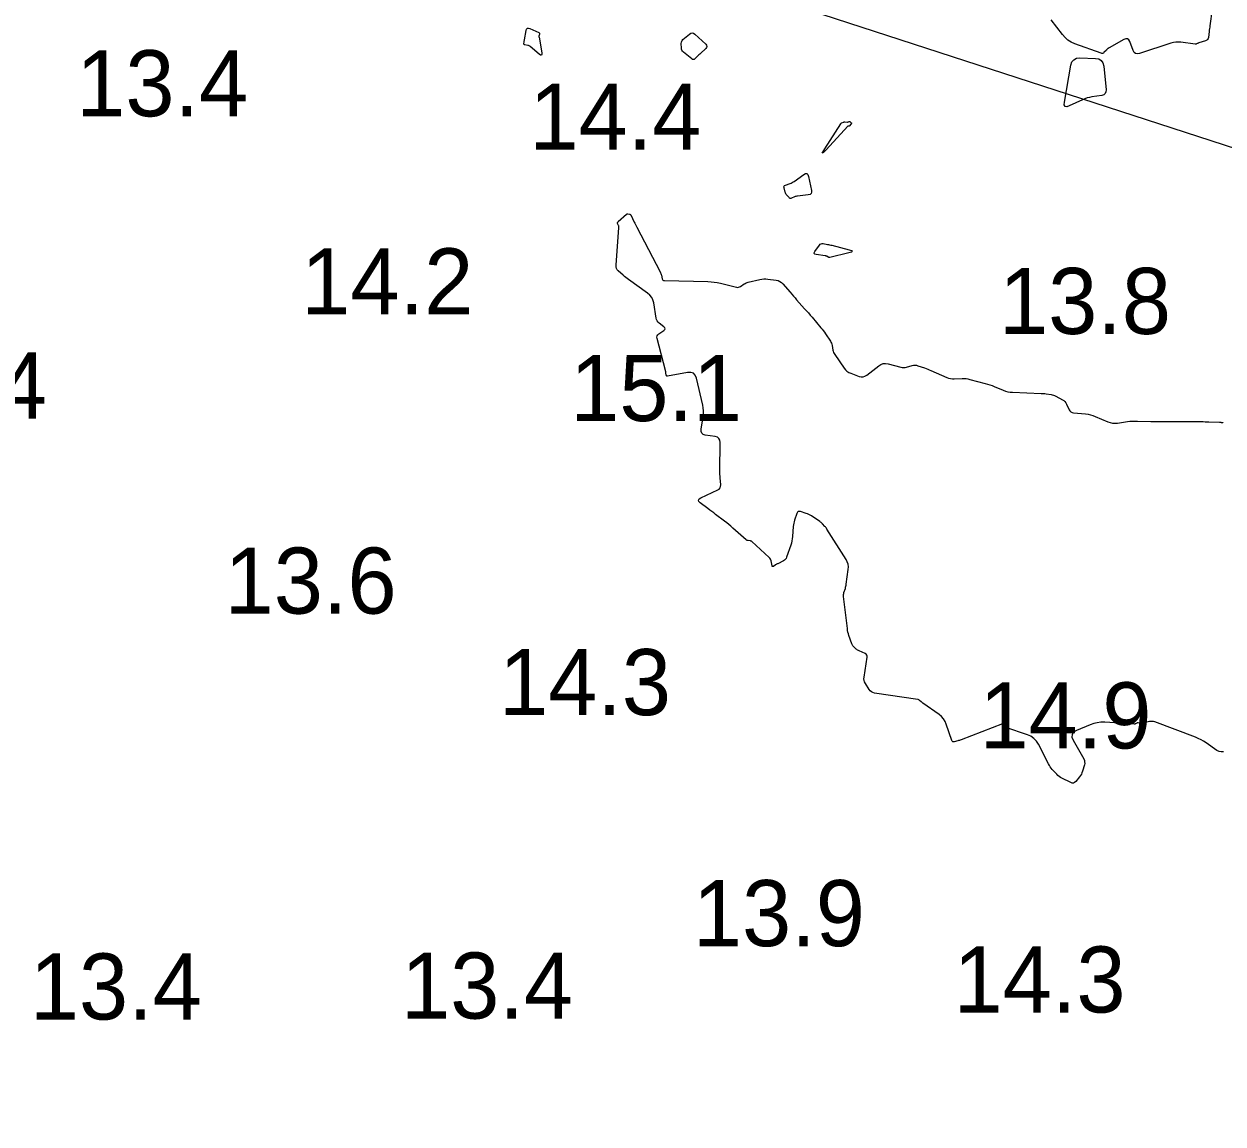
# Model space of a CAD drawing. Extents: x 3040093 to 3056816, y 408076 to 509144.
# Drawn here: x 3043650.1 to 3043740.8, y 438583.8 to 438667 of the extents above; entities that cross this region are included whole.
import ezdxf

# ---------------------------------------------------------------- set-up
doc = ezdxf.new("R2010")
doc.units = 0
for name, color, linetype in [('V-ANNO-TEXT', 7, 'Continuous'), ('V-CHAN-CONT-EL15', 7, 'Continuous'), ('V-TOPO-SOUN-0810', 7, 'Continuous')]:
    doc.layers.add(name, color=color, linetype=linetype)

msp = doc.modelspace()

# ---------------------------------------------------------------- linework, layer by layer
at = {"layer": 'V-ANNO-TEXT'}
msp.add_line((3042957.419, 438912.824), (3044893.219, 438282.936), dxfattribs=at)
at = {"layer": 'V-CHAN-CONT-EL15'}
for points in [[(3043739.969, 438668.163), (3043739.798, 438666.915), (3043739.783, 438666.806), (3043739.769, 438666.698), (3043739.755, 438666.589), (3043739.741, 438666.481), (3043739.684, 438666.024), (3043739.661, 438665.935), (3043739.619, 438665.863), (3043739.556, 438665.809), (3043739.472, 438665.771), (3043738.958, 438665.611), (3043738.935, 438665.603), (3043738.912, 438665.595), (3043738.889, 438665.586), (3043738.866, 438665.576), (3043738.777, 438665.535), (3043738.754, 438665.527), (3043738.731, 438665.521), (3043738.707, 438665.52), (3043738.683, 438665.521), (3043737.595, 438665.665), (3043737.406, 438665.68), (3043737.22, 438665.673), (3043737.035, 438665.645), (3043736.852, 438665.596), (3043734.467, 438664.813), (3043734.309, 438664.784), (3043734.177, 438664.812), (3043734.072, 438664.897), (3043733.994, 438665.037), (3043733.733, 438665.711), (3043733.657, 438665.847), (3043733.557, 438665.919), (3043733.435, 438665.926), (3043733.289, 438665.869), (3043732.167, 438665.23), (3043732.111, 438665.196), (3043732.059, 438665.157), (3043732.009, 438665.116), (3043731.963, 438665.07), (3043731.783, 438664.88), (3043731.736, 438664.841), (3043731.685, 438664.819), (3043731.629, 438664.815), (3043731.57, 438664.829), (3043729.59, 438665.549), (3043729.313, 438665.672), (3043729.062, 438665.831), (3043728.837, 438666.024), (3043728.639, 438666.254), (3043727.799, 438667.369)], [(3043740.829, 438611.983), (3043740.658, 438611.964), (3043740.489, 438611.998), (3043740.323, 438612.086), (3043739.518, 438612.646), (3043739.325, 438612.772), (3043739.126, 438612.884), (3043738.92, 438612.985), (3043738.708, 438613.073), (3043735.636, 438614.233), (3043735.539, 438614.262), (3043735.44, 438614.276), (3043735.34, 438614.275), (3043735.239, 438614.258), (3043734.712, 438614.132), (3043734.672, 438614.125), (3043734.632, 438614.122), (3043734.592, 438614.124), (3043734.552, 438614.131), (3043734.362, 438614.172), (3043734.336, 438614.175), (3043734.312, 438614.173), (3043734.288, 438614.166), (3043734.265, 438614.155), (3043734.175, 438614.099), (3043734.152, 438614.087), (3043734.128, 438614.078), (3043734.103, 438614.074), (3043734.077, 438614.074), (3043731.838, 438614.209), (3043731.557, 438614.21), (3043731.281, 438614.179), (3043731.01, 438614.117), (3043730.746, 438614.022), (3043729.697, 438613.58), (3043729.485, 438613.453), (3043729.373, 438613.29), (3043729.362, 438613.094), (3043729.451, 438612.863), (3043730.25, 438611.439), (3043730.298, 438611.33), (3043730.323, 438611.218), (3043730.324, 438611.104), (3043730.301, 438610.986), (3043730.159, 438610.501), (3043730.12, 438610.39), (3043730.071, 438610.285), (3043730.012, 438610.185), (3043729.943, 438610.09), (3043729.645, 438609.721), (3043729.566, 438609.647), (3043729.48, 438609.609), (3043729.386, 438609.607), (3043729.283, 438609.642), (3043728.603, 438609.977), (3043728.494, 438610.037), (3043728.392, 438610.107), (3043728.297, 438610.186), (3043728.209, 438610.274), (3043727.872, 438610.646), (3043727.791, 438610.742), (3043727.717, 438610.842), (3043727.65, 438610.946), (3043727.589, 438611.056), (3043726.825, 438612.548), (3043726.671, 438612.792), (3043726.48, 438612.993), (3043726.253, 438613.151), (3043725.989, 438613.267), (3043724.369, 438613.808), (3043724.335, 438613.823), (3043724.307, 438613.844), (3043724.285, 438613.871), (3043724.269, 438613.904), (3043724.213, 438614.047), (3043724.197, 438614.076), (3043724.175, 438614.093), (3043724.147, 438614.098), (3043724.114, 438614.091), (3043720.975, 438612.889), (3043720.911, 438612.865), (3043720.846, 438612.843), (3043720.781, 438612.823), (3043720.716, 438612.804), (3043720.453, 438612.732), (3043720.392, 438612.724), (3043720.343, 438612.737), (3043720.304, 438612.771), (3043720.277, 438612.825), (3043719.856, 438614.059), (3043719.763, 438614.275), (3043719.641, 438614.468), (3043719.49, 438614.64), (3043719.309, 438614.79), (3043718.089, 438615.653), (3043718.056, 438615.677), (3043718.023, 438615.703), (3043717.992, 438615.729), (3043717.961, 438615.757), (3043717.839, 438615.87), (3043717.807, 438615.895), (3043717.773, 438615.915), (3043717.736, 438615.929), (3043717.696, 438615.938), (3043714.423, 438616.425), (3043714.299, 438616.456), (3043714.19, 438616.511), (3043714.097, 438616.589), (3043714.018, 438616.69), (3043713.736, 438617.143), (3043713.677, 438617.259), (3043713.641, 438617.379), (3043713.627, 438617.504), (3043713.637, 438617.634), (3043713.87, 438619.127), (3043713.872, 438619.221), (3043713.846, 438619.301), (3043713.792, 438619.365), (3043713.711, 438619.414), (3043713.265, 438619.608), (3043713.204, 438619.637), (3043713.146, 438619.671), (3043713.091, 438619.71), (3043713.04, 438619.753), (3043712.839, 438619.937), (3043712.793, 438619.985), (3043712.754, 438620.038), (3043712.721, 438620.096), (3043712.696, 438620.158), (3043712.486, 438620.783), (3043712.447, 438620.91), (3043712.415, 438621.038), (3043712.389, 438621.167), (3043712.37, 438621.298), (3043712.078, 438623.723), (3043712.073, 438623.803), (3043712.077, 438623.882), (3043712.09, 438623.96), (3043712.111, 438624.038), (3043712.216, 438624.345), (3043712.24, 438624.423), (3043712.26, 438624.501), (3043712.277, 438624.58), (3043712.29, 438624.66), (3043712.437, 438625.759), (3043712.447, 438625.965), (3043712.423, 438626.164), (3043712.363, 438626.355), (3043712.267, 438626.538), (3043710.827, 438628.83), (3043710.79, 438628.885), (3043710.752, 438628.937), (3043710.711, 438628.987), (3043710.667, 438629.035), (3043710.486, 438629.225), (3043710.44, 438629.27), (3043710.392, 438629.314), (3043710.341, 438629.354), (3043710.288, 438629.393), (3043709.656, 438629.823), (3043709.562, 438629.882), (3043709.464, 438629.934), (3043709.363, 438629.979), (3043709.259, 438630.016), (3043708.834, 438630.151), (3043708.737, 438630.167), (3043708.657, 438630.149), (3043708.594, 438630.096), (3043708.549, 438630.008), (3043708.374, 438629.507), (3043708.337, 438629.388), (3043708.308, 438629.267), (3043708.286, 438629.144), (3043708.273, 438629.02), (3043708.217, 438628.26), (3043708.199, 438628.093), (3043708.17, 438627.928), (3043708.131, 438627.765), (3043708.081, 438627.605), (3043707.766, 438626.694), (3043707.727, 438626.609), (3043707.675, 438626.536), (3043707.61, 438626.475), (3043707.53, 438626.425), (3043707.099, 438626.21), (3043707.056, 438626.187), (3043707.013, 438626.164), (3043706.972, 438626.139), (3043706.931, 438626.113), (3043706.77, 438626.005), (3043706.733, 438625.987), (3043706.705, 438625.988), (3043706.684, 438626.008), (3043706.671, 438626.046), (3043706.6, 438626.417), (3043706.579, 438626.491), (3043706.548, 438626.56), (3043706.506, 438626.622), (3043706.453, 438626.678), (3043705.136, 438627.883), (3043705.107, 438627.906), (3043705.075, 438627.923), (3043705.04, 438627.935), (3043705.003, 438627.941), (3043704.851, 438627.954), (3043704.814, 438627.96), (3043704.779, 438627.971), (3043704.747, 438627.988), (3043704.717, 438628.011), (3043703.703, 438628.909), (3043703.551, 438629.042), (3043703.395, 438629.172), (3043703.238, 438629.299), (3043703.077, 438629.422), (3043702.399, 438629.936), (3043702.254, 438630.046), (3043702.109, 438630.156), (3043701.964, 438630.266), (3043701.819, 438630.376), (3043701.241, 438630.817), (3043701.135, 438630.923), (3043701.107, 438631.021), (3043701.156, 438631.11), (3043701.282, 438631.191), (3043702.563, 438631.789), (3043702.667, 438631.855), (3043702.739, 438631.94), (3043702.778, 438632.044), (3043702.784, 438632.167), (3043702.745, 438632.696), (3043702.737, 438632.829), (3043702.731, 438632.961), (3043702.728, 438633.094), (3043702.728, 438633.227), (3043702.744, 438635.386), (3043702.721, 438635.557), (3043702.652, 438635.687), (3043702.534, 438635.777), (3043702.369, 438635.827), (3043701.615, 438635.945), (3043701.454, 438635.995), (3043701.348, 438636.084), (3043701.296, 438636.213), (3043701.3, 438636.381), (3043701.459, 438637.331), (3043701.485, 438637.551), (3043701.489, 438637.771), (3043701.47, 438637.99), (3043701.429, 438638.209), (3043700.943, 438640.245), (3043700.854, 438640.471), (3043700.715, 438640.619), (3043700.523, 438640.688), (3043700.281, 438640.68), (3043698.759, 438640.41), (3043698.721, 438640.409), (3043698.692, 438640.42), (3043698.673, 438640.444), (3043698.663, 438640.481), (3043698.642, 438640.654), (3043698.636, 438640.697), (3043698.629, 438640.74), (3043698.62, 438640.783), (3043698.61, 438640.825), (3043697.97, 438643.243), (3043697.956, 438643.349), (3043697.973, 438643.443), (3043698.022, 438643.525), (3043698.101, 438643.596), (3043698.48, 438643.857), (3043698.552, 438643.923), (3043698.577, 438643.991), (3043698.557, 438644.06), (3043698.49, 438644.13), (3043698.128, 438644.417), (3043698.047, 438644.494), (3043697.983, 438644.581), (3043697.938, 438644.679), (3043697.91, 438644.787), (3043697.717, 438645.946), (3043697.659, 438646.165), (3043697.564, 438646.361), (3043697.43, 438646.532), (3043697.259, 438646.68), (3043695.813, 438647.713), (3043695.711, 438647.788), (3043695.612, 438647.865), (3043695.514, 438647.945), (3043695.418, 438648.028), (3043695.04, 438648.364), (3043694.959, 438648.453), (3043694.903, 438648.552), (3043694.874, 438648.663), (3043694.87, 438648.784), (3043695.08, 438651.649), (3043695.081, 438651.69), (3043695.076, 438651.73), (3043695.067, 438651.769), (3043695.054, 438651.807), (3043694.989, 438651.96), (3043694.979, 438651.996), (3043694.98, 438652.03), (3043694.994, 438652.062), (3043695.019, 438652.09), (3043695.651, 438652.645), (3043695.677, 438652.663), (3043695.704, 438652.674), (3043695.733, 438652.679), (3043695.764, 438652.678), (3043695.892, 438652.66), (3043695.922, 438652.652), (3043695.947, 438652.639), (3043695.968, 438652.619), (3043695.984, 438652.593), (3043696.24, 438652.062), (3043696.287, 438651.964), (3043696.336, 438651.867), (3043696.385, 438651.77), (3043696.435, 438651.673), (3043698.211, 438648.288), (3043698.24, 438648.226), (3043698.266, 438648.163), (3043698.287, 438648.098), (3043698.303, 438648.031), (3043698.361, 438647.762), (3043698.382, 438647.703), (3043698.417, 438647.66), (3043698.465, 438647.634), (3043698.527, 438647.625), (3043701.821, 438647.558), (3043702.058, 438647.547), (3043702.293, 438647.522), (3043702.527, 438647.485), (3043702.759, 438647.434), (3043703.984, 438647.131), (3043704.063, 438647.119), (3043704.14, 438647.125), (3043704.213, 438647.147), (3043704.283, 438647.186), (3043704.557, 438647.376), (3043704.627, 438647.42), (3043704.7, 438647.457), (3043704.777, 438647.486), (3043704.857, 438647.508), (3043705.737, 438647.711), (3043705.89, 438647.739), (3043706.044, 438647.754), (3043706.198, 438647.754), (3043706.353, 438647.741), (3043706.975, 438647.661), (3043707.123, 438647.629), (3043707.259, 438647.572), (3043707.38, 438647.49), (3043707.489, 438647.383), (3043708.031, 438646.751), (3043708.155, 438646.606), (3043708.281, 438646.462), (3043708.407, 438646.318), (3043708.533, 438646.175), (3043709.134, 438645.502), (3043709.276, 438645.342), (3043709.417, 438645.181), (3043709.557, 438645.019), (3043709.696, 438644.856), (3043710.371, 438644.061), (3043710.461, 438643.952), (3043710.547, 438643.841), (3043710.631, 438643.727), (3043710.711, 438643.611), (3043711.081, 438643.056), (3043711.127, 438642.979), (3043711.164, 438642.898), (3043711.194, 438642.815), (3043711.214, 438642.728), (3043711.281, 438642.372), (3043711.302, 438642.285), (3043711.331, 438642.201), (3043711.369, 438642.121), (3043711.415, 438642.045), (3043712.12, 438641.006), (3043712.222, 438640.877), (3043712.34, 438640.769), (3043712.475, 438640.681), (3043712.625, 438640.614), (3043713.257, 438640.385), (3043713.412, 438640.349), (3043713.561, 438640.352), (3043713.703, 438640.395), (3043713.838, 438640.478), (3043714.743, 438641.184), (3043714.906, 438641.286), (3043715.079, 438641.344), (3043715.261, 438641.359), (3043715.451, 438641.33), (3043716.407, 438641.079), (3043716.515, 438641.058), (3043716.623, 438641.052), (3043716.73, 438641.06), (3043716.838, 438641.083), (3043717.269, 438641.203), (3043717.376, 438641.225), (3043717.483, 438641.231), (3043717.589, 438641.22), (3043717.695, 438641.192), (3043718.211, 438641.016), (3043718.332, 438640.974), (3043718.451, 438640.928), (3043718.57, 438640.881), (3043718.688, 438640.83), (3043719.889, 438640.301), (3043720.027, 438640.249), (3043720.168, 438640.214), (3043720.312, 438640.195), (3043720.46, 438640.193), (3043721.055, 438640.219), (3043721.203, 438640.219), (3043721.35, 438640.209), (3043721.496, 438640.187), (3043721.641, 438640.155), (3043722.797, 438639.848), (3043722.972, 438639.799), (3043723.145, 438639.743), (3043723.316, 438639.681), (3043723.485, 438639.613), (3043724.157, 438639.33), (3043724.327, 438639.267), (3043724.501, 438639.22), (3043724.678, 438639.189), (3043724.858, 438639.175), (3043727.038, 438639.097), (3043727.132, 438639.092), (3043727.225, 438639.084), (3043727.318, 438639.074), (3043727.411, 438639.061), (3043727.781, 438639.003), (3043727.872, 438638.984), (3043727.961, 438638.959), (3043728.048, 438638.925), (3043728.131, 438638.885), (3043728.64, 438638.612), (3043728.737, 438638.55), (3043728.82, 438638.475), (3043728.89, 438638.388), (3043728.946, 438638.287), (3043729.143, 438637.86), (3043729.2, 438637.765), (3043729.275, 438637.694), (3043729.367, 438637.647), (3043729.475, 438637.625), (3043730.391, 438637.542), (3043730.581, 438637.517), (3043730.767, 438637.478), (3043730.949, 438637.424), (3043731.128, 438637.355), (3043732.076, 438636.946), (3043732.253, 438636.884), (3043732.432, 438636.847), (3043732.616, 438636.836), (3043732.802, 438636.85), (3043733.555, 438636.959), (3043733.743, 438636.982), (3043733.932, 438636.997), (3043734.122, 438637.004), (3043734.312, 438637.003), (3043735.318, 438636.975), (3043735.549, 438636.969), (3043735.78, 438636.965), (3043736.011, 438636.962), (3043736.243, 438636.961), (3043739.142, 438636.957), (3043739.286, 438636.956), (3043739.43, 438636.954), (3043739.574, 438636.95), (3043739.718, 438636.945), (3043740.521, 438636.913), (3043740.552, 438636.911), (3043740.582, 438636.909), (3043740.613, 438636.905), (3043740.644, 438636.901), (3043740.766, 438636.884), (3043740.797, 438636.879)]]:
    msp.add_lwpolyline(points, dxfattribs=at)
for points in [[(3043689.035, 438666.147), (3043689.033, 438666.114), (3043689.034, 438666.081), (3043689.039, 438666.049), (3043689.249, 438664.864), (3043689.258, 438664.735), (3043689.229, 438664.673), (3043689.162, 438664.68), (3043689.055, 438664.754), (3043688.379, 438665.339), (3043688.338, 438665.37), (3043688.294, 438665.394), (3043688.247, 438665.413), (3043688.197, 438665.424), (3043687.964, 438665.464), (3043687.932, 438665.474), (3043687.91, 438665.493), (3043687.898, 438665.519), (3043687.897, 438665.553), (3043687.915, 438665.706), (3043687.92, 438665.744), (3043687.925, 438665.782), (3043687.931, 438665.82), (3043687.938, 438665.858), (3043688.065, 438666.557), (3043688.1, 438666.663), (3043688.159, 438666.723), (3043688.243, 438666.737), (3043688.35, 438666.706), (3043689.016, 438666.402), (3043689.041, 438666.386), (3043689.058, 438666.365), (3043689.065, 438666.339), (3043689.064, 438666.309), (3043689.039, 438666.179)], [(3043701.721, 438665.433), (3043701.743, 438665.353), (3043701.722, 438665.272), (3043701.658, 438665.19), (3043701.248, 438664.802), (3043701.195, 438664.752), (3043701.143, 438664.702), (3043701.089, 438664.653), (3043701.036, 438664.604), (3043700.823, 438664.407), (3043700.769, 438664.37), (3043700.715, 438664.357), (3043700.66, 438664.367), (3043700.604, 438664.401), (3043699.959, 438664.924), (3043699.898, 438664.985), (3043699.853, 438665.053), (3043699.825, 438665.13), (3043699.814, 438665.215), (3043699.803, 438665.572), (3043699.809, 438665.657), (3043699.833, 438665.735), (3043699.874, 438665.805), (3043699.932, 438665.867), (3043700.416, 438666.285), (3043700.518, 438666.351), (3043700.62, 438666.372), (3043700.722, 438666.348), (3043700.822, 438666.279), (3043701.656, 438665.513)], [(3043731.936, 438661.907), (3043731.878, 438661.78), (3043731.77, 438661.693), (3043731.611, 438661.644), (3043730.875, 438661.527), (3043730.693, 438661.492), (3043730.514, 438661.445), (3043730.34, 438661.385), (3043730.169, 438661.313), (3043729.154, 438660.847), (3043728.962, 438660.787), (3043728.837, 438660.814), (3043728.78, 438660.927), (3043728.789, 438661.128), (3043729.281, 438663.918), (3043729.362, 438664.169), (3043729.503, 438664.345), (3043729.704, 438664.448), (3043729.965, 438664.476), (3043731.131, 438664.444), (3043731.39, 438664.401), (3043731.582, 438664.287), (3043731.709, 438664.103), (3043731.77, 438663.848), (3043731.943, 438662.073)], [(3043712.507, 438659.673), (3043712.52, 438659.675), (3043712.534, 438659.672), (3043712.546, 438659.664), (3043712.657, 438659.577), (3043712.674, 438659.559), (3043712.681, 438659.54), (3043712.677, 438659.52), (3043712.663, 438659.499), (3043712.495, 438659.323), (3043712.489, 438659.318), (3043712.481, 438659.314), (3043712.474, 438659.313), (3043712.465, 438659.313), (3043712.429, 438659.319), (3043712.421, 438659.32), (3043712.413, 438659.318), (3043712.406, 438659.315), (3043712.399, 438659.309), (3043710.757, 438657.524), (3043710.555, 438657.317), (3043710.47, 438657.261), (3043710.502, 438657.357), (3043710.652, 438657.606), (3043711.869, 438659.501), (3043711.887, 438659.524), (3043711.907, 438659.543), (3043711.93, 438659.559), (3043711.956, 438659.572), (3043712.065, 438659.615), (3043712.092, 438659.624), (3043712.12, 438659.63), (3043712.149, 438659.633), (3043712.178, 438659.633), (3043712.378, 438659.618), (3043712.394, 438659.618), (3043712.409, 438659.62), (3043712.424, 438659.625), (3043712.438, 438659.633), (3043712.493, 438659.667)], [(3043708.114, 438655.008), (3043708.193, 438655.047), (3043708.269, 438655.09), (3043708.342, 438655.139), (3043709.071, 438655.656), (3043709.202, 438655.725), (3043709.307, 438655.724), (3043709.384, 438655.654), (3043709.435, 438655.514), (3043709.657, 438654.455), (3043709.666, 438654.319), (3043709.628, 438654.216), (3043709.542, 438654.148), (3043709.41, 438654.113), (3043708.595, 438654.021), (3043708.536, 438654.012), (3043708.478, 438653.999), (3043708.422, 438653.982), (3043708.366, 438653.96), (3043708.147, 438653.864), (3043708.094, 438653.849), (3043708.045, 438653.85), (3043707.999, 438653.869), (3043707.957, 438653.905), (3043707.781, 438654.102), (3043707.741, 438654.151), (3043707.709, 438654.204), (3043707.682, 438654.26), (3043707.662, 438654.32), (3043707.577, 438654.642), (3043707.569, 438654.711), (3043707.583, 438654.767), (3043707.621, 438654.812), (3043707.681, 438654.844), (3043708.033, 438654.975)], [(3043711.019, 438649.38), (3043710.987, 438649.381), (3043710.956, 438649.388), (3043710.926, 438649.402), (3043710.806, 438649.467), (3043710.776, 438649.482), (3043710.744, 438649.494), (3043710.712, 438649.503), (3043710.679, 438649.509), (3043710.007, 438649.596), (3043709.909, 438649.623), (3043709.859, 438649.67), (3043709.859, 438649.739), (3043709.907, 438649.829), (3043710.264, 438650.318), (3043710.318, 438650.375), (3043710.38, 438650.413), (3043710.45, 438650.429), (3043710.529, 438650.426), (3043710.862, 438650.369), (3043710.945, 438650.354), (3043711.027, 438650.337), (3043711.109, 438650.318), (3043711.191, 438650.298), (3043712.495, 438649.961), (3043712.679, 438649.898), (3043712.739, 438649.837), (3043712.677, 438649.777), (3043712.492, 438649.719), (3043711.052, 438649.385)]]:
    msp.add_lwpolyline(points, close=True, dxfattribs=at)

# ---------------------------------------------------------------- texts
at = {"layer": 'V-TOPO-SOUN-0810'}
for s, p in [('13.4 ', (3043654.023, 438660.06)), ('14.4 ', (3043688.313, 438657.54)), ('14.2 ', (3043671.053, 438645.07)), ('13.8 ', (3043723.843, 438643.59)), ('12.4 ', (3043638.803, 438637.19)), ('15.1 ', (3043691.393, 438637)), ('13.6 ', (3043665.253, 438622.43)), ('14.3 ', (3043686.013, 438614.75)), ('14.9 ', (3043722.363, 438612.23)), ('13.9 ', (3043700.683, 438597.27)), ('13.4 ', (3043650.513, 438591.72)), ('13.4 ', (3043678.603, 438591.79)), ('14.3 ', (3043720.403, 438592.25))]:
    msp.add_text(s, height=5, dxfattribs=at).set_placement(p)

doc.saveas('drawing.dxf')
